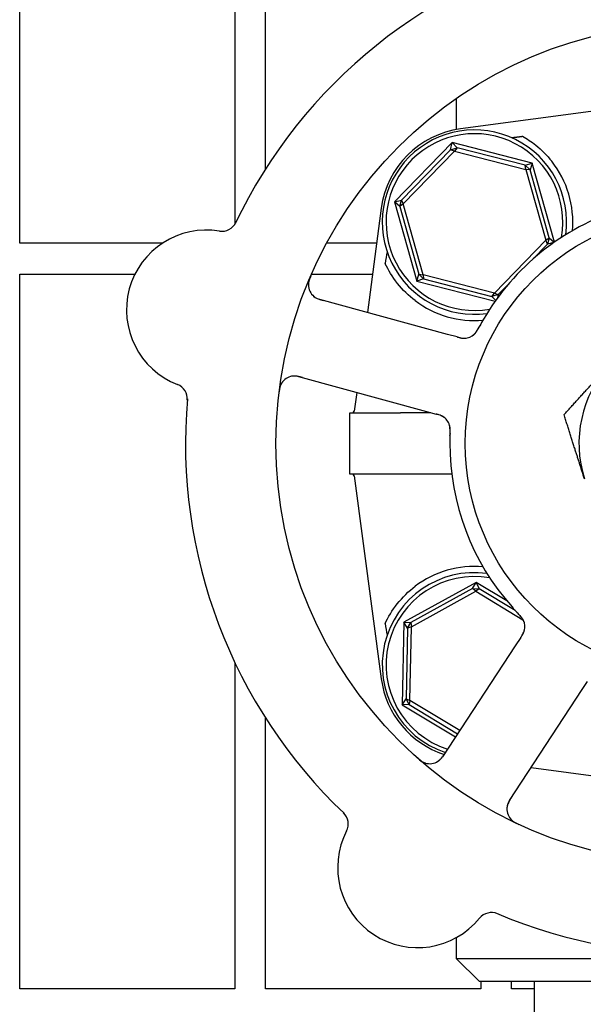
# Model space of a CAD drawing. Header units: inches. Extents: x 24 to 1128, y -69 to 748.
# Tile 646 of 656: x 752.17 to 754.46, y 640.78 to 644.78. Entities that reach past the tile are written whole.
import ezdxf

# ---------------------------------------------------------------- set-up
doc = ezdxf.new("R2010")
doc.units = ezdxf.units.IN
doc.header["$LTSCALE"] = 32
doc.header["$MEASUREMENT"] = 0
doc.layers.add('Visible (ANSI)', color=7, linetype='Continuous', lineweight=30)

msp = doc.modelspace()

# ---------------------------------------------------------------- linework, layer by layer
at = {"layer": 'Visible (ANSI)'}
for p, q in [((752.17313, 643.86978), (752.17313, 646.77603)), ((753.04813, 646.77603), (753.04813, 643.94778)), ((753.17313, 644.17241), (753.17313, 646.77603)), ((753.94847, 644.45866), (753.94847, 644.33225)), ((754.69365, 644.43185), (753.96556, 644.33493)), ((753.93136, 644.27908), (753.69702, 644.03886)), ((753.92533, 644.25053), (753.93136, 644.27908)), ((753.93136, 644.27908), (753.95139, 644.25785)), ((754.25656, 644.19625), (753.93136, 644.27908)), ((753.92533, 644.25053), (753.72542, 644.04559)), ((753.73199, 644.02996), (753.94113, 644.24434)), ((753.92533, 644.25053), (753.95139, 644.25785)), ((753.94113, 644.24434), (753.92533, 644.25053)), ((753.95139, 644.25785), (753.94113, 644.24434)), ((753.94113, 644.24434), (754.23136, 644.17042)), ((754.22882, 644.18719), (753.95139, 644.25785)), ((754.22882, 644.18719), (754.25656, 644.19625)), ((754.25656, 644.19625), (754.24819, 644.16829)), ((754.34716, 643.87414), (754.25656, 644.19625)), ((754.22882, 644.18719), (754.24819, 644.16829)), ((754.23136, 644.17042), (754.22882, 644.18719)), ((754.24819, 644.16829), (754.23136, 644.17042)), ((754.23136, 644.17042), (754.31246, 643.8821)), ((754.32571, 643.89269), (754.24819, 644.16829)), ((753.69702, 644.03886), (753.72542, 644.04559)), ((753.71874, 644.01937), (753.69702, 644.03886)), ((753.69702, 644.03886), (753.78789, 643.71581)), ((753.71874, 644.01937), (753.72542, 644.04559)), ((753.73199, 644.02996), (753.71874, 644.01937)), ((753.72542, 644.04559), (753.73199, 644.02996)), ((753.81309, 643.74164), (753.73199, 644.02996)), ((753.64333, 644.01269), (753.58689, 643.58873)), ((753.71874, 644.01937), (753.79626, 643.74377)), ((752.75297, 643.86978), (752.17313, 643.86978)), ((753.6243, 643.86978), (753.4211, 643.86978)), ((754.31246, 643.8821), (754.10332, 643.66772)), ((754.31246, 643.8821), (754.32571, 643.89269)), ((754.31903, 643.86647), (754.31246, 643.8821)), ((754.32571, 643.89269), (754.31903, 643.86647)), ((754.34501, 643.87262), (754.31903, 643.86647)), ((754.32571, 643.89269), (754.34672, 643.87383)), ((754.25545, 643.80129), (754.31903, 643.86647)), ((752.17313, 640.83853), (752.17313, 643.74478)), ((752.17313, 643.74478), (752.64205, 643.74478)), ((753.3598, 643.74478), (753.60766, 643.74478)), ((753.78789, 643.71581), (753.79626, 643.74377)), ((753.81563, 643.72487), (753.78789, 643.71581)), ((753.78789, 643.71581), (754.10661, 643.63463)), ((753.79626, 643.74377), (753.81309, 643.74164)), ((753.81563, 643.72487), (753.79626, 643.74377)), ((753.81309, 643.74164), (753.81563, 643.72487)), ((754.10332, 643.66772), (753.81309, 643.74164)), ((753.81563, 643.72487), (754.09306, 643.65421)), ((754.11911, 643.66153), (754.16067, 643.70413)), ((753.91321, 643.49971), (753.39289, 643.64165)), ((754.09306, 643.65421), (754.10332, 643.66772)), ((754.11911, 643.66153), (754.09306, 643.65421)), ((754.10873, 643.6376), (754.09306, 643.65421)), ((754.10332, 643.66772), (754.11911, 643.66153)), ((754.11911, 643.66153), (754.11626, 643.64799)), ((753.95168, 643.48922), (753.91321, 643.49971)), ((753.30736, 643.3281), (753.82768, 643.18617)), ((753.54361, 643.26366), (753.53352, 643.18781)), ((753.51597, 643.18103), (753.68958, 643.18103)), ((753.51597, 642.93103), (753.51597, 643.18103)), ((753.8455, 643.18131), (753.72168, 643.18131)), ((753.82768, 643.18617), (753.86618, 643.17567)), ((753.68958, 642.93103), (753.51597, 642.93103)), ((753.53352, 642.92425), (753.64333, 642.09937)), ((753.9301, 642.93075), (753.72168, 642.93075)), ((754.02902, 642.49155), (753.73506, 642.32968)), ((754.01497, 642.46597), (754.02902, 642.49155)), ((754.02902, 642.49155), (754.04203, 642.46542)), ((754.15379, 642.4161), (754.02902, 642.49155)), ((754.01497, 642.46597), (753.76419, 642.32788)), ((753.76594, 642.31101), (754.02829, 642.45547)), ((754.01497, 642.46597), (754.04203, 642.46542)), ((754.02829, 642.45547), (754.01497, 642.46597)), ((754.04203, 642.46542), (754.02829, 642.45547)), ((754.02829, 642.45547), (754.21966, 642.33975)), ((754.18793, 642.37719), (754.04203, 642.46542)), ((753.73506, 642.32968), (753.72826, 641.99416)), ((753.73506, 642.32968), (753.76419, 642.32788)), ((753.75018, 642.30472), (753.73506, 642.32968)), ((753.75018, 642.30472), (753.76419, 642.32788)), ((753.76594, 642.31101), (753.75018, 642.30472)), ((753.75987, 642.01157), (753.76594, 642.31101)), ((753.76419, 642.32788), (753.76594, 642.31101)), ((753.75018, 642.30472), (753.74438, 642.01849)), ((754.18845, 642.2335), (753.89268, 641.78251)), ((754.21033, 642.26685), (754.18845, 642.2335)), ((753.04813, 642.1653), (753.04813, 640.83853)), ((754.46022, 642.05527), (754.48211, 642.08864)), ((754.16445, 641.60428), (754.46022, 642.05527)), ((753.72826, 641.99416), (753.74438, 642.01849)), ((753.75743, 641.99478), (753.72826, 641.99416)), ((753.72826, 641.99416), (753.94538, 641.86287)), ((753.74438, 642.01849), (753.75987, 642.01157)), ((753.75743, 641.99478), (753.74438, 642.01849)), ((753.75987, 642.01157), (753.75743, 641.99478)), ((753.75743, 641.99478), (753.95395, 641.87594)), ((753.96253, 641.88902), (753.75987, 642.01157)), ((753.17313, 640.83853), (753.17313, 641.93965)), ((754.25274, 641.7389), (754.92222, 641.64978)), ((753.94847, 641.04698), (753.94847, 640.96228)), ((753.94847, 640.96228), (755.89597, 640.96228)), ((754.04222, 640.86853), (753.94847, 640.96228)), ((755.80222, 640.86853), (754.04222, 640.86853)), ((754.04813, 640.86853), (754.04813, 640.83853)), ((754.17313, 640.83853), (754.17313, 640.86853)), ((754.26472, 640.86853), (754.26472, 639.09353)), ((753.04813, 640.83853), (752.17313, 640.83853)), ((754.04813, 640.83853), (753.17313, 640.83853)), ((754.26472, 640.83853), (754.17313, 640.83853))]:
    msp.add_line(p, q, dxfattribs=at)
for radius in [1.7075, 0.9375]:
    msp.add_circle((754.92222, 643.05603), radius, dxfattribs=at)
for centre, radius, start, end in [((754.92222, 643.05603), 2.075, 102.99965, 154.48395), ((754.01505, 643.96321), 0.375, 97.58266, 172.41734), ((754.02222, 643.95603), 0.375, 352.17396, 277.82604), ((754.02222, 643.95603), 0.35938, 350.02465, 279.97535), ((754.02222, 643.95603), 0.4, 355.00108, 38.18136), ((754.92222, 643.05603), 1, 107.83299, 149.65061), ((752.99531, 643.98118), 0.0625, 260.66113, 334.3534), ((752.93243, 643.59882), 0.325, 80.66113, 248.82247), ((753.40934, 643.70194), 0.0625, 156.88035, 254.7418), ((754.02222, 643.95603), 0.4, 232.97261, 274.99892), ((753.97964, 643.54637), 0.0625, 272.31583, 312.22862), ((754.92222, 643.05603), 0.475, 137.64769, 197.64769), ((753.29091, 643.26781), 0.0625, 74.7418, 172.60325), ((752.79244, 643.23749), 0.0625, 355.1302, 68.82247), ((754.92222, 643.05603), 2.075, 174.99965, 226.48395), ((753.52577, 643.18884), 0.00781, 270, 352.41734), ((753.86121, 643.11224), 0.0625, 17.2706, 58.30345), ((754.92222, 643.05603), 1, 179.83299, 221.65061), ((753.52577, 642.92322), 0.00781, 7.58266, 90), ((754.02222, 642.15603), 0.4, 85.00108, 127.02739), ((754.02222, 642.15603), 0.375, 82.17396, 251.65611), ((754.02222, 642.15603), 0.35938, 80.02465, 252.32065), ((754.1646, 642.3111), 0.0625, 344.31583, 24.22862), ((754.01505, 642.14885), 0.375, 187.58266, 251.98149), ((753.84042, 641.81679), 0.0625, 228.88035, 326.7418), ((754.21671, 641.57), 0.0625, 146.7418, 244.60325), ((753.4469, 641.50931), 0.0625, 332.66113, 46.3534), ((753.79112, 641.33135), 0.325, 152.66113, 320.82247), ((754.92222, 643.05603), 2.075, 246.99965, 298.48395), ((754.09151, 641.08656), 0.0625, 67.1302, 140.82247)]:
    msp.add_arc(centre, radius, start, end, dxfattribs=at)
for centre, major_axis, start_param, end_param in [((753.42427, 640.9462), (0.57653, 4.33091), 0.8462542, 0.8607442), ((753.42427, 645.16586), (0.57653, -4.33091), 5.4224411, 5.4369311)]:
    msp.add_ellipse(centre, major_axis=major_axis, ratio=0.0429148, start_param=start_param, end_param=end_param, dxfattribs=at)
for points, weights in [([(754.17317, 644.29931), (754.19551, 644.30213), (754.2178, 644.30496)], [0.999969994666, 0.999969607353, 0.999970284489]), ([(754.38644, 643.17336), (754.48545, 643.28197), (754.57119, 643.37603)], [1, 1.0379548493, 1]), ([(754.46958, 642.91203), (754.43099, 643.03331), (754.38644, 643.17336)], [1, 1.0379548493, 1])]:
    msp.add_rational_spline(points, weights, degree=2, dxfattribs=at)
for points, knots in [([(754.2178, 644.30496), (754.23563, 644.29496), (754.25385, 644.2829), (754.29524, 644.24996), (754.31773, 644.22735), (754.33665, 644.20329)], [0.52955844, 0.52955844, 0.52955844, 0.52955844, 0.6981502, 0.6981502, 0.92955653, 0.92955653, 0.92955653, 0.92955653]), ([(753.78135, 643.63669), (753.75478, 643.65673), (753.72987, 643.68102), (753.68835, 643.7332), (753.67179, 643.76112), (753.65963, 643.78714), (753.65939, 643.78766), (753.65915, 643.78817)], [2.42631307, 2.42631307, 2.42631307, 2.42631307, 2.67966435, 2.67966435, 2.93613641, 2.93613641, 2.94128789, 2.94128789, 2.94128789, 2.94128789]), ([(753.35754, 643.73963), (753.35721, 643.73889), (753.35689, 643.73815), (753.35553, 643.73501), (753.35448, 643.7325), (753.35267, 643.72783), (753.35189, 643.72567), (753.35031, 643.7209), (753.34953, 643.71824), (753.34846, 643.71394), (753.34808, 643.71217), (753.34749, 643.70882), (753.34728, 643.70723), (753.34697, 643.70409), (753.3469, 643.70255), (753.34687, 643.70065), (753.34687, 643.7001), (753.34688, 643.69965)], [0, 0, 0, 0, 0.00673636, 0.00673636, 0.02806078, 0.02806078, 0.0453371, 0.0453371, 0.06652159, 0.06652159, 0.08352225, 0.08352225, 0.101589, 0.101589, 0.12223492, 0.12223492, 0.13206643, 0.13206643, 0.13206643, 0.13206643]), ([(753.36656, 643.65638), (753.36705, 643.65593), (753.36768, 643.65538), (753.37028, 643.65323), (753.37229, 643.65174), (753.3782, 643.64819), (753.38206, 643.64623), (753.38981, 643.64306), (753.39355, 643.64175), (753.39918, 643.64001), (753.40088, 643.63951), (753.40462, 643.63845), (753.40669, 643.63788), (753.40873, 643.63733)], [0.11682073, 0.11682073, 0.11682073, 0.11682073, 0.13209763, 0.13209763, 0.17640846, 0.17640846, 0.22121697, 0.22121697, 0.25582457, 0.25582457, 0.27005755, 0.27005755, 0.2865375, 0.2865375, 0.2865375, 0.2865375]), ([(754.05926, 643.5613), (754.05441, 643.55301), (754.04852, 643.54259), (754.04385, 643.534), (754.04278, 643.53204), (754.04181, 643.53023), (754.04093, 643.5286)], [0, 0, 0, 0, 0.41999651, 0.41999651, 0.41999651, 0.51583384, 0.51583384, 0.51583384, 0.51583384]), ([(754.0167, 643.49605), (754.01712, 643.49637), (754.01755, 643.49672), (754.01873, 643.49769), (754.01953, 643.49839), (754.0208, 643.49961), (754.02114, 643.49993), (754.02245, 643.50126), (754.02355, 643.50244), (754.0258, 643.50509), (754.02689, 643.50646), (754.02886, 643.50911), (754.0297, 643.51028), (754.03201, 643.51365), (754.03358, 643.51608), (754.03639, 643.52069), (754.03767, 643.52288), (754.04052, 643.5279), (754.04208, 643.53076), (754.044, 643.53429), (754.04438, 643.53497), (754.04475, 643.53566)], [0.13529988, 0.13529988, 0.13529988, 0.13529988, 0.1504163, 0.1504163, 0.17862375, 0.17862375, 0.18801437, 0.18801437, 0.21370501, 0.21370501, 0.23365386, 0.23365386, 0.24706172, 0.24706172, 0.26969875, 0.26969875, 0.28871804, 0.28871804, 0.31389264, 0.31389264, 0.31994869, 0.31994869, 0.31994869, 0.31994869]), ([(754.02101, 643.49951), (754.02101, 643.49951), (754.02106, 643.49956), (754.02135, 643.49983), (754.0217, 643.50014), (754.02265, 643.50105), (754.02329, 643.50169), (754.02522, 643.50375), (754.02662, 643.50537), (754.02901, 643.50851), (754.02999, 643.50989), (754.0317, 643.51245), (754.03243, 643.51358), (754.0343, 643.5166), (754.03546, 643.5186), (754.03779, 643.52275), (754.03897, 643.52494), (754.04037, 643.52755), (754.04063, 643.52803), (754.04089, 643.52852)], [0.07093315, 0.07093315, 0.07093315, 0.07093315, 0.07636583, 0.07636583, 0.08666451, 0.08666451, 0.09983227, 0.09983227, 0.12422952, 0.12422952, 0.14000403, 0.14000403, 0.15098747, 0.15098747, 0.16837574, 0.16837574, 0.18725581, 0.18725581, 0.19162474, 0.19162474, 0.19162474, 0.19162474]), ([(753.95184, 643.48917), (753.95278, 643.48892), (753.95373, 643.48866), (753.95556, 643.48816), (753.95646, 643.48792), (753.95909, 643.48722), (753.96076, 643.48679), (753.96347, 643.48614), (753.96455, 643.48589), (753.96868, 643.48499), (753.9713, 643.48455), (753.97532, 643.48406), (753.97736, 643.48392), (753.98039, 643.48388), (753.98122, 643.4839), (753.98243, 643.48393), (753.98289, 643.48396), (753.9831, 643.48397), (753.98312, 643.48397), (753.98312, 643.48397)], [0, 0, 0, 0, 0.00805947, 0.00805947, 0.01607833, 0.01607833, 0.0318321, 0.0318321, 0.04288224, 0.04288224, 0.07619177, 0.07619177, 0.108399, 0.108399, 0.1204764, 0.1204764, 0.12953115, 0.12953115, 0.13163232, 0.13163232, 0.13163232, 0.13163232]), ([(753.95971, 643.48707), (753.96072, 643.48681), (753.96175, 643.48656), (753.9658, 643.48563), (753.96893, 643.48502), (753.97488, 643.48422), (753.97776, 643.48402), (753.98222, 643.48399), (753.98391, 643.48406), (753.98618, 643.48424), (753.98687, 643.4843), (753.98764, 643.48439), (753.98778, 643.48441), (753.98792, 643.48443)], [0.01683363, 0.01683363, 0.01683363, 0.01683363, 0.024996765, 0.024996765, 0.048690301, 0.048690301, 0.071674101, 0.071674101, 0.086017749, 0.086017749, 0.092484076, 0.092484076, 0.093980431, 0.093980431, 0.093980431, 0.093980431]), ([(753.32326, 643.32376), (753.32267, 643.32393), (753.32207, 643.32409), (753.3201, 643.32463), (753.31873, 643.325), (753.31219, 643.32672), (753.30713, 643.32788), (753.29906, 643.32924), (753.29567, 643.32963), (753.2871, 643.33008), (753.28192, 643.32963), (753.27839, 643.32902), (753.27804, 643.32896), (753.27773, 643.3289)], [0, 0, 0, 0, 0.00480624, 0.00480624, 0.01589597, 0.01589597, 0.05833405, 0.05833405, 0.09384638, 0.09384638, 0.15340885, 0.15340885, 0.16065924, 0.16065924, 0.16065924, 0.16065924]), ([(753.23821, 643.30139), (753.23791, 643.30091), (753.23755, 643.3003), (753.23633, 643.29812), (753.23543, 643.29634), (753.23387, 643.2926), (753.23323, 643.29091), (753.23185, 643.28675), (753.23111, 643.28413), (753.22991, 643.27913), (753.22941, 643.27672), (753.2285, 643.2717), (753.2281, 643.26905), (753.22754, 643.26487), (753.22735, 643.26328), (753.22715, 643.26167)], [0.10313051, 0.10313051, 0.10313051, 0.10313051, 0.11603195, 0.11603195, 0.14472133, 0.14472133, 0.16305354, 0.16305354, 0.18481804, 0.18481804, 0.20320409, 0.20320409, 0.22373688, 0.22373688, 0.23709217, 0.23709217, 0.23709217, 0.23709217]), ([(753.70405, 643.18113), (753.70821, 643.1812), (753.71265, 643.18127), (753.71821, 643.1813), (753.71891, 643.1813), (753.71997, 643.18131), (753.72035, 643.18131), (753.72096, 643.18131), (753.72119, 643.18131), (753.72151, 643.18131), (753.7216, 643.18131), (753.72168, 643.18131)], [0.027184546, 0.027184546, 0.027184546, 0.027184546, 0.056924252, 0.056924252, 0.061161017, 0.061161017, 0.063446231, 0.063446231, 0.064876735, 0.064876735, 0.065401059, 0.065401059, 0.065401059, 0.065401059]), ([(753.89489, 643.16489), (753.89489, 643.16489), (753.89488, 643.1649), (753.89486, 643.16491), (753.8948, 643.16495), (753.89452, 643.16513), (753.89425, 643.16529), (753.89299, 643.16606), (753.89129, 643.16702), (753.88883, 643.16821), (753.8882, 643.16851), (753.88469, 643.17006), (753.88151, 643.17122), (753.87583, 643.17297), (753.87405, 643.17349), (753.87124, 643.17428), (753.87027, 643.17455), (753.86828, 643.17509), (753.86725, 643.17537), (753.86624, 643.17565)], [0.05598665, 0.05598665, 0.05598665, 0.05598665, 0.056873, 0.056873, 0.0600697, 0.0600697, 0.06858048, 0.06858048, 0.09786866, 0.09786866, 0.10758076, 0.10758076, 0.14991048, 0.14991048, 0.16694482, 0.16694482, 0.17567446, 0.17567446, 0.18444701, 0.18444701, 0.18444701, 0.18444701]), ([(753.89988, 643.16134), (753.89965, 643.16152), (753.89941, 643.1617), (753.89848, 643.16239), (753.89773, 643.16292), (753.89553, 643.1644), (753.894, 643.16534), (753.88932, 643.16792), (753.88589, 643.16945), (753.87952, 643.17181), (753.87657, 643.17275), (753.87373, 643.17357)], [0.094581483, 0.094581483, 0.094581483, 0.094581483, 0.09763665, 0.09763665, 0.105884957, 0.105884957, 0.120706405, 0.120706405, 0.149461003, 0.149461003, 0.172558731, 0.172558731, 0.172558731, 0.172558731]), ([(753.92275, 643.08843), (753.92286, 643.0917), (753.92297, 643.09495), (753.92311, 643.10092), (753.92314, 643.10365), (753.92311, 643.10875), (753.92305, 643.11116), (753.92286, 643.11509), (753.92276, 643.11671), (753.92247, 643.12023), (753.92226, 643.12204), (753.92181, 643.12529), (753.92155, 643.12671), (753.92089, 643.12995), (753.92047, 643.13155), (753.91962, 643.13431), (753.91918, 643.13555), (753.91878, 643.13658)], [0, 0, 0, 0, 0.02532919, 0.02532919, 0.04592781, 0.04592781, 0.06431613, 0.06431613, 0.07801539, 0.07801539, 0.09688899, 0.09688899, 0.1175537, 0.1175537, 0.15067695, 0.15067695, 0.17984281, 0.17984281, 0.17984281, 0.17984281]), ([(753.92305, 643.09655), (753.92308, 643.09745), (753.92312, 643.09835), (753.92319, 643.10016), (753.92323, 643.10108), (753.92334, 643.10443), (753.9234, 643.10692), (753.9234, 643.11183), (753.92334, 643.11429), (753.92312, 643.11798), (753.923, 643.11936), (753.92266, 643.12258), (753.92239, 643.12428), (753.9219, 643.12688), (753.92167, 643.1279), (753.92117, 643.12986), (753.9209, 643.1308), (753.92068, 643.13149), (753.92064, 643.13161), (753.92064, 643.13161)], [0, 0, 0, 0, 0.00712604, 0.00712604, 0.01419238, 0.01419238, 0.03284312, 0.03284312, 0.05207098, 0.05207098, 0.06472354, 0.06472354, 0.08419423, 0.08419423, 0.09866358, 0.09866358, 0.11516786, 0.11516786, 0.12167905, 0.12167905, 0.12167905, 0.12167905]), ([(753.92305, 643.09654), (753.92273, 643.08856), (753.9224, 643.07727), (753.92229, 643.06734), (753.92226, 643.06443), (753.92224, 643.06162), (753.92223, 643.05894)], [0.48416631, 0.48416631, 0.48416631, 0.48416631, 0.88318571, 0.88318571, 0.88318571, 1, 1, 1, 1]), ([(753.72168, 642.93075), (753.72159, 642.93075), (753.7215, 642.93075), (753.72114, 642.93075), (753.72087, 642.93075), (753.7202, 642.93075), (753.71979, 642.93075), (753.71821, 642.93076), (753.71704, 642.93077), (753.71319, 642.9308), (753.71068, 642.93083), (753.70657, 642.93089), (753.70529, 642.93091), (753.70405, 642.93093)], [0.065326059, 0.065326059, 0.065326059, 0.065326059, 0.065886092, 0.065886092, 0.067505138, 0.067505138, 0.069967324, 0.069967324, 0.077104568, 0.077104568, 0.093330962, 0.093330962, 0.101340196, 0.101340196, 0.101340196, 0.101340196]), ([(753.65915, 642.32389), (753.67105, 642.34963), (753.68764, 642.37783), (753.72939, 642.43056), (753.7545, 642.45512), (753.78135, 642.47537)], [0.44734115, 0.44734115, 0.44734115, 0.44734115, 0.70623872, 0.70623872, 0.9622765, 0.9622765, 0.9622765, 0.9622765]), ([(754.17501, 642.39144), (754.1814, 642.38427), (754.18949, 642.37544), (754.19622, 642.36834), (754.19775, 642.36672), (754.19916, 642.36524), (754.20045, 642.3639)], [0, 0, 0, 0, 0.41999651, 0.41999651, 0.41999651, 0.51583384, 0.51583384, 0.51583384, 0.51583384]), ([(754.22392, 642.3308), (754.22374, 642.3313), (754.22355, 642.33182), (754.22298, 642.33324), (754.22257, 642.33421), (754.2218, 642.3358), (754.2216, 642.33622), (754.22074, 642.33788), (754.21996, 642.33929), (754.21813, 642.34225), (754.21717, 642.34371), (754.21526, 642.3464), (754.2144, 642.34756), (754.21191, 642.3508), (754.21009, 642.35304), (754.20657, 642.35714), (754.20488, 642.35903), (754.20099, 642.3633), (754.19875, 642.36566), (754.19599, 642.36858), (754.19545, 642.36915), (754.19492, 642.36972)], [0.13529989, 0.13529989, 0.13529989, 0.13529989, 0.15041637, 0.15041637, 0.17862377, 0.17862377, 0.18801437, 0.18801437, 0.21370501, 0.21370501, 0.23365387, 0.23365387, 0.24706173, 0.24706173, 0.26969876, 0.26969876, 0.28871805, 0.28871805, 0.31389266, 0.31389266, 0.3199487, 0.3199487, 0.3199487, 0.3199487]), ([(754.22196, 642.33597), (754.22196, 642.33597), (754.22193, 642.33603), (754.22177, 642.33639), (754.22157, 642.33682), (754.221, 642.338), (754.22059, 642.33881), (754.21923, 642.34128), (754.21812, 642.34311), (754.21587, 642.34636), (754.21487, 642.34771), (754.21296, 642.35013), (754.21211, 642.35117), (754.20981, 642.35389), (754.20827, 642.35561), (754.20505, 642.35911), (754.20332, 642.36091), (754.20127, 642.36304), (754.20089, 642.36344), (754.20051, 642.36384)], [0.07093315, 0.07093315, 0.07093315, 0.07093315, 0.07636583, 0.07636583, 0.08666451, 0.08666451, 0.09983228, 0.09983228, 0.12422953, 0.12422953, 0.14000404, 0.14000404, 0.15098747, 0.15098747, 0.16837574, 0.16837574, 0.18725582, 0.18725582, 0.19162474, 0.19162474, 0.19162474, 0.19162474]), ([(754.21042, 642.26699), (754.21095, 642.2678), (754.21149, 642.26863), (754.21253, 642.27022), (754.21304, 642.271), (754.21451, 642.27328), (754.21544, 642.27474), (754.2169, 642.27711), (754.21747, 642.27806), (754.2196, 642.28171), (754.22083, 642.28407), (754.22253, 642.28774), (754.2233, 642.28963), (754.22427, 642.2925), (754.22451, 642.2933), (754.22485, 642.29446), (754.22497, 642.29491), (754.22503, 642.29511), (754.22503, 642.29513), (754.22503, 642.29513)], [0, 0, 0, 0, 0.00805947, 0.00805947, 0.01607833, 0.01607833, 0.0318321, 0.0318321, 0.04288224, 0.04288224, 0.07619177, 0.07619177, 0.108399, 0.108399, 0.12047641, 0.12047641, 0.12953115, 0.12953115, 0.13163232, 0.13163232, 0.13163232, 0.13163232]), ([(754.21485, 642.27382), (754.2154, 642.27471), (754.21596, 642.27561), (754.2181, 642.27917), (754.21965, 642.28196), (754.22224, 642.28737), (754.22333, 642.29005), (754.22473, 642.29428), (754.22519, 642.29591), (754.22572, 642.29813), (754.22587, 642.2988), (754.22602, 642.29956), (754.22605, 642.2997), (754.22608, 642.29983)], [0.016833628, 0.016833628, 0.016833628, 0.016833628, 0.024996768, 0.024996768, 0.048690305, 0.048690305, 0.071674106, 0.071674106, 0.086017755, 0.086017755, 0.092484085, 0.092484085, 0.093980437, 0.093980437, 0.093980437, 0.093980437]), ([(753.87053, 641.76202), (753.87111, 641.76235), (753.87182, 641.76278), (753.87468, 641.76459), (753.87671, 641.76604), (753.88192, 641.77056), (753.88497, 641.77363), (753.89038, 641.78002), (753.89279, 641.78317), (753.89618, 641.78799), (753.89718, 641.78945), (753.89934, 641.79268), (753.90052, 641.79447), (753.90168, 641.79624)], [0.11682073, 0.11682073, 0.11682073, 0.11682073, 0.13209763, 0.13209763, 0.17640845, 0.17640845, 0.22121697, 0.22121697, 0.25582457, 0.25582457, 0.27005755, 0.27005755, 0.2865375, 0.2865375, 0.2865375, 0.2865375]), ([(753.78856, 641.77917), (753.78917, 641.77863), (753.78978, 641.77809), (753.79235, 641.77583), (753.7944, 641.77406), (753.79828, 641.7709), (753.8001, 641.76948), (753.80414, 641.76651), (753.80643, 641.76494), (753.81019, 641.76259), (753.81176, 641.76169), (753.81477, 641.76009), (753.81621, 641.7594), (753.8191, 641.75814), (753.82054, 641.75759), (753.82234, 641.75698), (753.82287, 641.75681), (753.8233, 641.75668)], [0, 0, 0, 0, 0.00673636, 0.00673636, 0.02806078, 0.02806078, 0.0453371, 0.0453371, 0.06652159, 0.06652159, 0.08352225, 0.08352225, 0.10158901, 0.10158901, 0.12223493, 0.12223493, 0.13206643, 0.13206643, 0.13206643, 0.13206643]), ([(754.17349, 641.61806), (754.17315, 641.61755), (754.17281, 641.61703), (754.17169, 641.61532), (754.17091, 641.61413), (754.16726, 641.60844), (754.16459, 641.60399), (754.1608, 641.59674), (754.15938, 641.59363), (754.15631, 641.58562), (754.15514, 641.58056), (754.15462, 641.57701), (754.15457, 641.57666), (754.15453, 641.57635)], [0, 0, 0, 0, 0.00480624, 0.00480624, 0.01589597, 0.01589597, 0.05833406, 0.05833406, 0.09384639, 0.09384639, 0.15340885, 0.15340885, 0.16065924, 0.16065924, 0.16065924, 0.16065924]), ([(754.16848, 641.53026), (754.16884, 641.52983), (754.16932, 641.52929), (754.17102, 641.52746), (754.17243, 641.52606), (754.1755, 641.52341), (754.17692, 641.52228), (754.18045, 641.51969), (754.18271, 641.51817), (754.18709, 641.51548), (754.18923, 641.51426), (754.19372, 641.51185), (754.19611, 641.51065), (754.19992, 641.50883), (754.20137, 641.50815), (754.20285, 641.50747)], [0.10313051, 0.10313051, 0.10313051, 0.10313051, 0.11603194, 0.11603194, 0.14472132, 0.14472132, 0.16305353, 0.16305353, 0.18481803, 0.18481803, 0.20320409, 0.20320409, 0.22373688, 0.22373688, 0.23709216, 0.23709216, 0.23709216, 0.23709216])]:
    msp.add_open_spline(points, degree=3, knots=knots, dxfattribs=at)
for points in [[(753.68958, 643.18103), (753.69456, 643.18103), (753.69939, 643.18107), (753.70405, 643.18113)], [(753.70405, 642.93093), (753.69922, 642.931), (753.6944, 642.93103), (753.68958, 642.93103)]]:
    msp.add_open_spline(points, degree=3, dxfattribs=at)

doc.saveas('drawing.dxf')
